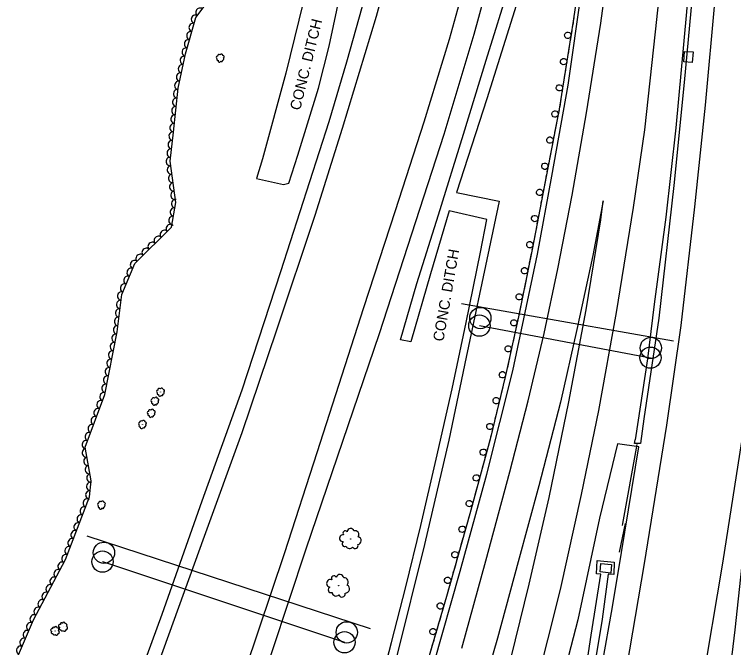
# Model space of a CAD drawing. Extents: x 1722896 to 1754269, y 648279 to 666297.
# Drawn here: x 1753628.3 to 1753966.1, y 654985.9 to 655283.3 of the extents above; entities that cross this region are included whole.
import ezdxf

# ---------------------------------------------------------------- set-up
doc = ezdxf.new("R2010")
doc.units = 0
for name, color, linetype in [('DESIGN - CENTERLINE - Proposed', 7, 'Continuous'), ('DESIGN - PUBLIC HEARING - Shapes', 7, 'Continuous'), ('DESIGN - SCRATCH - User 1', 7, 'Continuous'), ('SURVEY - CENTERLINE - Preliminary Text', 7, 'Continuous'), ('SURVEY - CONTOURS - Intermediate with optional Text', 7, 'Continuous'), ('SURVEY - DRAINAGE - Natural Features', 7, 'Continuous'), ('SURVEY - VEGETATION - Features with Text', 7, 'Continuous')]:
    doc.layers.add(name, color=color, linetype=linetype)

msp = doc.modelspace()

# ---------------------------------------------------------------- linework, layer by layer
at = {"layer": 'DESIGN - CENTERLINE - Proposed'}
for points in [[(1753761.85, 655386.96), (1753764.83, 655371.95), (1753766.85, 655345.8), (1753766.86, 655318.22), (1753764.04, 655288.86), (1753755.87, 655255.71), (1753744.79, 655215.39), (1753741.99, 655206.29), (1753754.79, 655203.35), (1753757.3, 655203.95), (1753761.49, 655217.12), (1753771.17, 655248.6), (1753776.12, 655268.39), (1753781.79, 655295.04), (1753783.84, 655312.49), (1753783.59, 655327.98), (1753782.94, 655348.71), (1753781.79, 655369.04), (1753776.82, 655395.23)], [(1753797.72, 654958.79), (1753805.47, 654988.26), (1753812.25, 655014.53), (1753819.26, 655043.2), (1753826.38, 655074.37), (1753833.97, 655107.51), (1753840.47, 655138.56), (1753847.22, 655171.69), (1753850.26, 655187.02), (1753832.58, 655190.96), (1753823.85, 655161.5), (1753814.56, 655129.48), (1753809.67, 655130.49), (1753817.35, 655156.86), (1753827.51, 655189.14), (1753839.23, 655227.06), (1753849.85, 655261.75), (1753861.38, 655298.62)], [(1753865.69, 655293.01), (1753850.23, 655243.68), (1753836.04, 655199.67), (1753856.01, 655195.53), (1753856.02, 655195.5), (1753851.35, 655173.42), (1753840.45, 655122.33), (1753832.35, 655083.39), (1753820.91, 655034.37), (1753807.92, 654982.01), (1753792.84, 654929.32), (1753777.61, 654876.99), (1753759.81, 654816.38), (1753742.33, 654754.27), (1753725.04, 654698.69), (1753704.63, 654635.4), (1753688.57, 654585.5), (1753676.41, 654546.86), (1753663.2, 654505.36), (1753646.22, 654456.37), (1753630.28, 654406.65)], [(1753894.22, 654958.61), (1753899.23, 654991.82), (1753903.78, 655020.37), (1753901.68, 655020.59), (1753902.07, 655026.88), (1753910.1, 655026.13), (1753909.85, 655020.22), (1753907.22, 655020.39), (1753904.38, 654999.26), (1753899.03, 654967.13)]]:
    msp.add_lwpolyline(points, dxfattribs=at)
at = {"layer": 'DESIGN - PUBLIC HEARING - Shapes'}
for p, q in [((1753937.97, 655129.84), (1753838.26, 655147.3)), ((1753847.22, 655140.66), (1753847.22, 655140.66)), ((1753846.75, 655137.12), (1753927.1, 655122.08)), ((1753846.78, 655137.1), (1753846.78, 655137.1)), ((1753927.29, 655126.64), (1753927.29, 655126.64)), ((1753927.14, 655122.07), (1753927.14, 655122.07)), ((1753795.54, 654994.71), (1753662.49, 655038.31)), ((1753670.44, 655030.44), (1753670.44, 655030.44)), ((1753669.72, 655026.33), (1753783.38, 654988.43)), ((1753669.75, 655026.32), (1753669.75, 655026.32)), ((1753784.48, 654993.07), (1753784.48, 654993.07)), ((1753783.41, 654988.41), (1753783.41, 654988.41))]:
    msp.add_line(p, q, dxfattribs=at)
for centre in [(1753847.18, 655140.68), (1753846.75, 655137.12), (1753927.25, 655126.65), (1753927.1, 655122.08), (1753670.4, 655030.46), (1753669.72, 655026.33), (1753784.45, 654993.09), (1753783.38, 654988.43)]:
    msp.add_circle(centre, 5, dxfattribs=at)
at = {"layer": 'DESIGN - SCRATCH - User 1'}
for points in [[(1753962.67, 655807.27), (1753961.91, 655753.87), (1753961.21, 655696.96), (1753960.32, 655656.62), (1753959.6, 655605.7), (1753958.54, 655552.41), (1753957.49, 655503.23), (1753956.16, 655455.55), (1753954.45, 655411.02), (1753951.62, 655359.8), (1753947.22, 655298.51), (1753942.94, 655251.37), (1753938.04, 655202.97), (1753930.96, 655140.7), (1753923.94, 655093.3), (1753922.39, 655081.73), (1753919.51, 655081.77), (1753919.86, 655083.46)], [(1753960.39, 655808.43), (1753959.63, 655756.93), (1753959.16, 655703.28), (1753958.23, 655644.39), (1753957.13, 655576.94), (1753955.62, 655509.98), (1753953.51, 655448.45), (1753950.99, 655390.21), (1753947.9, 655336.84), (1753944.06, 655284.46), (1753938.94, 655229.97), (1753934.29, 655188.05), (1753928.77, 655147.18), (1753925.65, 655121.61), (1753919.86, 655083.46)], [(1753895.62, 655313.43), (1753890.84, 655280.09), (1753884.24, 655238.75), (1753877.25, 655203.11), (1753871.67, 655173.68), (1753865.06, 655141.24), (1753859.06, 655113.77), (1753851.73, 655083.77), (1753842.26, 655048.79), (1753831.25, 655009.92), (1753822.75, 654980.53)], [(1753890.73, 655279.39), (1753890.35, 655277.07)], [(1753891.07, 655281.71), (1753890.84, 655280.09), (1753890.73, 655279.39)], [(1753890.1, 655275.48), (1753889.38, 655270.94)], [(1753889.12, 655269.36), (1753888.75, 655267.04)], [(1753888.75, 655267.04), (1753888.38, 655264.72)], [(1753888.13, 655263.14), (1753887.41, 655258.6)], [(1753887.15, 655257.02), (1753886.78, 655254.7)], [(1753886.78, 655254.7), (1753886.41, 655252.38)], [(1753886.16, 655250.8), (1753885.44, 655246.26)], [(1753884.81, 655242.35), (1753884.44, 655240.03)], [(1753885.18, 655244.68), (1753884.81, 655242.35)], [(1753884.18, 655238.46), (1753883.29, 655233.94)], [(1753882.99, 655232.37), (1753882.53, 655230.07)], [(1753882.53, 655230.07), (1753882.08, 655227.76)], [(1753881.77, 655226.19), (1753880.89, 655221.68)], [(1753880.58, 655220.11), (1753880.13, 655217.8)], [(1753880.13, 655217.8), (1753879.68, 655215.49)], [(1753879.37, 655213.92), (1753878.48, 655209.41)], [(1753877.72, 655205.53), (1753877.27, 655203.23)], [(1753878.17, 655207.84), (1753877.72, 655205.53)], [(1753876.97, 655201.66), (1753876.11, 655197.14)], [(1753875.81, 655195.56), (1753875.38, 655193.26)], [(1753875.38, 655193.26), (1753874.94, 655190.95)], [(1753874.64, 655189.37), (1753873.79, 655184.85)], [(1753873.05, 655180.97), (1753872.61, 655178.67)], [(1753873.49, 655183.28), (1753873.05, 655180.97)], [(1753872.31, 655177.09), (1753871.67, 655173.68), (1753871.44, 655172.58)], [(1753871.12, 655171.01), (1753870.65, 655168.71)], [(1753870.65, 655168.71), (1753870.18, 655166.4)], [(1753869.86, 655164.83), (1753868.95, 655160.33)], [(1753868.63, 655158.76), (1753868.16, 655156.46)], [(1753868.16, 655156.46), (1753867.69, 655154.16)], [(1753867.37, 655152.59), (1753866.45, 655148.08)], [(1753865.66, 655144.21), (1753865.19, 655141.91)], [(1753866.13, 655146.51), (1753865.66, 655144.21)], [(1753864.86, 655140.34), (1753863.88, 655135.85)], [(1753863.54, 655134.28), (1753863.04, 655131.99)], [(1753863.04, 655131.99), (1753862.54, 655129.69)], [(1753862.19, 655128.13), (1753861.21, 655123.64)], [(1753860.87, 655122.07), (1753860.37, 655119.78)], [(1753860.37, 655119.78), (1753859.87, 655117.48)], [(1753859.53, 655115.92), (1753859.06, 655113.77), (1753858.49, 655111.44)], [(1753857.55, 655107.6), (1753856.99, 655105.32)], [(1753858.11, 655109.88), (1753857.55, 655107.6)], [(1753856.61, 655103.76), (1753855.52, 655099.29)], [(1753855.14, 655097.74), (1753854.59, 655095.46)], [(1753854.59, 655095.46), (1753854.03, 655093.17)], [(1753853.65, 655091.62), (1753852.56, 655087.15)], [(1753851.61, 655083.32), (1753850.99, 655081.05)], [(1753852.18, 655085.6), (1753851.73, 655083.77), (1753851.61, 655083.32)], [(1753920.61, 655081.33), (1753914.02, 655044.27), (1753913.77, 655043.33)], [(1753850.57, 655079.5), (1753849.37, 655075.06)], [(1753848.95, 655073.52), (1753848.34, 655071.25)], [(1753848.34, 655071.25), (1753847.73, 655068.98)], [(1753847.31, 655067.44), (1753846.1, 655063)], [(1753845.69, 655061.45), (1753845.07, 655059.19)], [(1753845.07, 655059.19), (1753844.46, 655056.92)], [(1753844.04, 655055.37), (1753842.83, 655050.93)], [(1753842.42, 655049.39), (1753842.26, 655048.79), (1753841.78, 655047.13)], [(1753841.78, 655047.13), (1753841.14, 655044.86)], [(1753840.71, 655043.33), (1753839.45, 655038.9)], [(1753915.28, 655044.21), (1753912.43, 655030.73)], [(1753839.02, 655037.36), (1753838.38, 655035.1)], [(1753838.38, 655035.1), (1753837.74, 655032.84)], [(1753837.3, 655031.3), (1753836.05, 655026.87)], [(1753834.97, 655023.07), (1753834.33, 655020.81)], [(1753835.61, 655025.33), (1753834.97, 655023.07)], [(1753833.9, 655019.27), (1753832.64, 655014.84)], [(1753832.21, 655013.31), (1753831.57, 655011.04)], [(1753831.57, 655011.04), (1753831.25, 655009.92), (1753830.92, 655008.79)], [(1753830.48, 655007.25), (1753829.2, 655002.83)], [(1753828.1, 654999.04), (1753827.45, 654996.78)], [(1753828.75, 655001.29), (1753828.1, 654999.04)], [(1753827, 654995.24), (1753825.72, 654990.82)], [(1753825.28, 654989.29), (1753824.62, 654987.03)], [(1753824.62, 654987.03), (1753823.97, 654984.77)]]:
    msp.add_lwpolyline(points, dxfattribs=at)
for centre, start, end in [((1753888.26, 655273.47), 104.1885, 104.1787), ((1753886.29, 655261.13), 104.1885, 104.1787), ((1753884.32, 655248.79), 104.1885, 104.1787), ((1753882.27, 655236.51), 102.163, 102.1532), ((1753879.86, 655224.24), 102.163, 102.1532), ((1753877.46, 655211.98), 102.163, 102.1532), ((1753875.07, 655199.7), 102.5275, 102.5176), ((1753872.74, 655187.42), 102.5275, 102.5176), ((1753870.42, 655175.13), 102.5275, 102.5176), ((1753867.94, 655162.9), 101.7438, 101.7339), ((1753865.44, 655150.65), 101.7438, 101.7339), ((1753862.91, 655138.44), 100.9437, 100.9338), ((1753860.24, 655126.22), 100.9437, 100.9338), ((1753857.58, 655114.05), 99.535, 99.5252), ((1753854.62, 655101.9), 99.535, 99.5252), ((1753851.65, 655089.76), 99.535, 99.5252), ((1753848.53, 655077.7), 98.1024, 98.0926), ((1753845.26, 655065.63), 98.1024, 98.0926), ((1753842, 655053.57), 98.1024, 98.0926), ((1753838.64, 655041.54), 97.4509, 97.4411), ((1753835.24, 655029.52), 97.4509, 97.4411), ((1753831.83, 655017.49), 97.4509, 97.4411), ((1753828.4, 655005.48), 97.1245, 97.1146), ((1753824.93, 654993.47), 97.1245, 97.1146)]:
    msp.add_arc(centre, 1.5, start, end, dxfattribs=at)
at = {"layer": 'SURVEY - CENTERLINE - Preliminary Text'}
for p, q in [((1753911.65, 655081.64), (1753903.13, 655046.67)), ((1753921.55, 655080.24), (1753911.65, 655081.64)), ((1753913.5, 655030.53), (1753921.55, 655080.24)), ((1753903.13, 655046.67), (1753892.97, 654998.92)), ((1753909.31, 655005.13), (1753913.5, 655030.53)), ((1753894, 654919.78), (1753909.31, 655005.13)), ((1753892.97, 654998.92), (1753881.25, 654954.45))]:
    msp.add_line(p, q, dxfattribs=at)
for points in [[(1753907.56, 655630.58), (1753897.62, 655540.35), (1753887.97, 655467.46), (1753876.99, 655404.7), (1753859.61, 655330.46), (1753844.19, 655273.76), (1753830.08, 655226.8), (1753799.74, 655133.35), (1753765.15, 655032.08), (1753733.21, 654935.79), (1753692.25, 654810.03), (1753676.79, 654761.41), (1753655.27, 654695.65), (1753635.55, 654633.87), (1753614.74, 654571.38), (1753560.35, 654370.93), (1753550.99, 654314.54), (1753550.98, 654314.29)], [(1753999, 655365.49), (1753994.19, 655303.59), (1753989.42, 655245.38), (1753983.92, 655188.03), (1753977.56, 655136.68), (1753969.81, 655082.72), (1753960.87, 655025.6), (1753950.98, 654967.06), (1753939.93, 654905.23), (1753929.21, 654848.58), (1753918.56, 654791.23), (1753906.15, 654735.86), (1753895.48, 654687.27), (1753884.09, 654634.31), (1753870.24, 654578.71), (1753851.52, 654502), (1753835.96, 654438.29), (1753820.5, 654381.14)], [(1753638.87, 654389.35), (1753654.15, 654435.28), (1753666.04, 654469.32), (1753679.06, 654510.49), (1753697.53, 654566.58), (1753711.47, 654612.58), (1753725.52, 654655.18), (1753740.1, 654701.2), (1753752.24, 654738.7), (1753764.6, 654778.06), (1753781.06, 654830.45), (1753798, 654886.12), (1753811.93, 654931.99), (1753825.38, 654978.32), (1753837.76, 655021.83), (1753850.18, 655067.37), (1753862.42, 655115.87), (1753874.1, 655170.65), (1753880.71, 655207.3), (1753888.39, 655250.11), (1753894.62, 655294.16), (1753900.67, 655341), (1753900.89, 655353.33)], [(1753486.13, 654404.04), (1753505.53, 654455.42), (1753521.61, 654499.9), (1753538.67, 654545.64), (1753554.5, 654589.79), (1753570.27, 654633.28), (1753584.45, 654671.31), (1753595.64, 654701.71), (1753610.77, 654744.43), (1753626.43, 654788.69), (1753641.53, 654828.92), (1753660.88, 654882.12), (1753678.75, 654930.9), (1753696.15, 654978.92), (1753717.67, 655038.29), (1753735.29, 655086.93), (1753751.57, 655135.18), (1753769.63, 655188.96), (1753782.47, 655229.89), (1753798.43, 655282.46), (1753810.7, 655327.14)], [(1753845.87, 655319.54), (1753832.52, 655271.49), (1753820.57, 655232.64), (1753807.19, 655191.02), (1753792.37, 655145.5), (1753770.37, 655077.36), (1753755.23, 655030.45), (1753736.69, 654975.42), (1753720.85, 654926.42), (1753703.43, 654873.49), (1753686.44, 654820.68), (1753673.13, 654778.88), (1753656.55, 654727.74), (1753639, 654674.77), (1753624.18, 654629.08), (1753608.95, 654582.73), (1753591.09, 654526.1), (1753576.5, 654475.86), (1753564.92, 654430.19), (1753554.6, 654384.72)], [(1753838.46, 654985.6), (1753849.82, 655026.65), (1753860.99, 655068.55), (1753869.57, 655101.87), (1753877.12, 655133.49), (1753883.52, 655163.72), (1753890.25, 655198.46), (1753897.09, 655237.1), (1753903.74, 655279.14), (1753909.17, 655318.4)], [(1753716.97, 654392.9), (1753731.58, 654446.71), (1753744.6, 654495.32), (1753758.43, 654545.91), (1753771.85, 654595.51), (1753786.24, 654648.52), (1753801.02, 654703.23), (1753816.33, 654758.39), (1753831.56, 654814.06), (1753845.42, 654864.32), (1753858.92, 654912.41), (1753872.95, 654966.02), (1753884.83, 655013.24), (1753894.74, 655057.75), (1753902.76, 655097.35), (1753911.16, 655143.26), (1753919.1, 655192.52), (1753924.37, 655229.11), (1753929.43, 655275.05), (1753933.2, 655310.09)], [(1753880.98, 654396.75), (1753888.4, 654443.17), (1753895.64, 654488.35), (1753902.66, 654533.32), (1753909.15, 654578.41), (1753915.99, 654622.76), (1753923.06, 654669.48), (1753928.68, 654703.6), (1753935.21, 654743.85), (1753940.38, 654779.02), (1753946.44, 654821.05), (1753951.85, 654865.08), (1753957.16, 654909.42), (1753962.4, 654956.55), (1753966.79, 654994.21), (1753971.1, 655033.51), (1753975.94, 655075.03), (1753980.55, 655121.04), (1753985.32, 655169.66), (1753992.8, 655256.47), (1753996.16, 655300.11)], [(1753794.53, 655297.08), (1753784.29, 655260.81), (1753775.97, 655232.81), (1753753.34, 655162.45), (1753735.21, 655106.86), (1753716.45, 655054.75), (1753697.54, 655001.54), (1753678.15, 654948.42), (1753658.78, 654894.59), (1753639.31, 654844), (1753618.06, 654784.08), (1753599.82, 654733.5), (1753583.52, 654688.83), (1753563.58, 654634.07), (1753543.16, 654578.51), (1753522.29, 654523.23), (1753501.77, 654465.46), (1753482.67, 654413.9), (1753458.55, 654352.07)], [(1753787.82, 654397.4), (1753804.87, 654462.71), (1753819.91, 654523.37), (1753834.46, 654584.66), (1753847.63, 654638.59), (1753861.81, 654699.97), (1753873.87, 654755.34), (1753884.69, 654806.38), (1753895.12, 654859.97), (1753905.47, 654918.12), (1753914.52, 654968.24), (1753924.21, 655025.35), (1753934.84, 655090.31), (1753941.46, 655137.15), (1753948, 655192.94), (1753953.01, 655240.59), (1753957.5, 655290.66)], [(1753857.32, 654963.4), (1753870.12, 655015.71), (1753879.44, 655056.39), (1753888.68, 655101.34), (1753896.96, 655144.61), (1753903.73, 655186.73), (1753904.9, 655195.74), (1753899.99, 655170.09), (1753892.55, 655135.35), (1753884.78, 655101.13), (1753874.59, 655061.84), (1753864.91, 655026.23), (1753855.18, 654990.39), (1753843.09, 654948.16)]]:
    msp.add_lwpolyline(points, dxfattribs=at)
at = {"layer": 'SURVEY - DRAINAGE - Natural Features'}
for p, q in [((1753944.91, 655263.28), (1753944.91, 655263.28)), ((1753906.14, 655023.18), (1753906.14, 655023.18))]:
    msp.add_line(p, q, dxfattribs=at)
for points in [[(1753946.71, 655260.63), (1753942.72, 655260.94), (1753943.1, 655265.92), (1753947.09, 655265.62), (1753946.71, 655260.63)], [(1753903.45, 655021.44), (1753903.85, 655025.42), (1753908.83, 655024.92), (1753908.42, 655020.94), (1753903.45, 655021.44)]]:
    msp.add_lwpolyline(points, dxfattribs=at)
at = {"layer": 'SURVEY - VEGETATION - Features with Text'}
msp.add_lwpolyline([(1753628.92, 654979.32), (1753637.29, 654998.96), (1753652.37, 655027.34), (1753663.57, 655056.67), (1753664.43, 655064.22), (1753661.59, 655080.03), (1753670.74, 655104.8), (1753676.6, 655134.22), (1753678.74, 655151.77), (1753684.91, 655166.36), (1753702.13, 655183.37), (1753704.14, 655194.9), (1753701.45, 655214.31), (1753703.05, 655228.04), (1753705.2, 655248.69), (1753708.78, 655264.83), (1753713.55, 655281.85), (1753725.27, 655297.44)], dxfattribs=at)
for centre, radius in [((1753725.04, 655262.87), 0.022), ((1753697.01, 655105.98), 0.022), ((1753694.29, 655101.68), 0.022), ((1753692.59, 655096.03), 0.022), ((1753688.47, 655090.77), 0.022), ((1753669.22, 655052.93), 0.022), ((1753786.31, 655036.97), 0.0569), ((1753780.6, 655015), 0.0624), ((1753651.27, 654995.71), 0.025), ((1753647.5, 654993.74), 0.0239)]:
    msp.add_circle(centre, radius, dxfattribs=at)
for centre, radius, start, end in [((1753723.8, 655263.09), 0.631, 97.6267, 254.4156), ((1753723.85, 655262.1), 0.433, 119.7428, 298.4885), ((1753724.44, 655263.77), 0.719, 46.6794, 184.2037), ((1753725.57, 655263.97), 0.714, 357.5753, 153.4137), ((1753726.07, 655262.45), 0.679, 277.6692, 44.5149), ((1753726.4, 655263.43), 0.527, 287.8282, 102.8284), ((1753724.65, 655261.51), 0.629, 159.7635, 353.1832), ((1753725.71, 655261.61), 0.479, 202.3822, 19.7013), ((1753695.77, 655106.2), 0.631, 97.6267, 254.4156), ((1753696.4, 655106.88), 0.719, 46.6794, 184.2037), ((1753697.53, 655107.09), 0.714, 357.5753, 153.4137), ((1753698.36, 655106.54), 0.527, 287.8282, 102.8284), ((1753693.68, 655102.58), 0.719, 46.6794, 184.2037), ((1753694.81, 655102.78), 0.714, 357.5753, 153.4137), ((1753695.81, 655105.22), 0.433, 119.7428, 298.4885), ((1753696.61, 655104.62), 0.629, 159.7635, 353.1832), ((1753697.68, 655104.73), 0.479, 202.3822, 19.7013), ((1753698.04, 655105.56), 0.679, 277.6692, 44.5149), ((1753693.05, 655101.9), 0.631, 97.6267, 254.4156), ((1753693.09, 655100.92), 0.433, 119.7428, 298.4885), ((1753693.89, 655100.32), 0.629, 159.7635, 353.1832), ((1753694.96, 655100.43), 0.479, 202.3822, 19.7013), ((1753695.32, 655101.26), 0.679, 277.6692, 44.5149), ((1753695.64, 655102.24), 0.527, 287.8282, 102.8284), ((1753691.35, 655096.25), 0.631, 97.6267, 254.4156), ((1753691.98, 655096.93), 0.719, 46.6794, 184.2037), ((1753693.12, 655097.13), 0.714, 357.5753, 153.4137), ((1753693.95, 655096.59), 0.527, 287.8282, 102.8284), ((1753691.4, 655095.27), 0.433, 119.7428, 298.4885), ((1753692.2, 655094.67), 0.629, 159.7635, 353.1832), ((1753693.26, 655094.78), 0.479, 202.3822, 19.7013), ((1753693.62, 655095.61), 0.679, 277.6692, 44.5149), ((1753687.23, 655091), 0.631, 97.6267, 254.4156), ((1753687.27, 655090.01), 0.433, 119.7428, 298.4885), ((1753687.86, 655091.67), 0.719, 46.6794, 184.2037), ((1753688.99, 655091.88), 0.714, 357.5753, 153.4137), ((1753689.14, 655089.52), 0.479, 202.3822, 19.7013), ((1753689.5, 655090.36), 0.679, 277.6692, 44.5149), ((1753689.82, 655091.33), 0.527, 287.8282, 102.8284), ((1753688.07, 655089.41), 0.629, 159.7635, 353.1832), ((1753667.98, 655053.15), 0.631, 97.6267, 254.4156), ((1753668.03, 655052.17), 0.433, 119.7428, 298.4885), ((1753668.61, 655053.83), 0.719, 46.6794, 184.2037), ((1753669.74, 655054.03), 0.714, 357.5753, 153.4137), ((1753670.25, 655052.51), 0.679, 277.6692, 44.5149), ((1753670.57, 655053.49), 0.527, 287.8282, 102.8284), ((1753668.82, 655051.57), 0.629, 159.7635, 353.1832), ((1753669.89, 655051.68), 0.479, 202.3822, 19.7013), ((1753783.79, 655039.62), 1.12, 40.8012, 219.5468), ((1753786.26, 655040.23), 1.63, 18.685, 175.4739), ((1753788.29, 655038.96), 1.86, 327.7378, 105.262), ((1753782.66, 655037.31), 1.63, 80.8219, 274.2415), ((1753783.47, 655034.65), 1.24, 123.4405, 300.7597), ((1753789.37, 655036.19), 1.85, 278.6336, 74.4721), ((1753785.76, 655034.15), 1.75, 198.7276, 325.5732), ((1753788.4, 655033.81), 1.36, 208.8865, 23.8868), ((1753778.45, 655018.39), 1.23, 29.7418, 208.4874), ((1753781.24, 655018.51), 1.79, 7.6256, 164.4145), ((1753783.16, 655016.72), 2.04, 316.6784, 94.2026), ((1753776.75, 655016.13), 1.78, 69.7625, 263.1822), ((1753783.73, 655013.52), 2.02, 267.5742, 63.4127), ((1753777.06, 655013.1), 1.36, 112.3811, 289.7003), ((1753779.42, 655012.08), 1.92, 187.6682, 314.5138), ((1753782.19, 655011.16), 1.49, 197.8271, 12.8274), ((1753646.68, 654995.04), 0.47, 29.7484, 208.494), ((1753647.75, 654995.09), 0.685, 7.6322, 164.4211), ((1753648.48, 654994.4), 0.781, 316.6849, 94.2092), ((1753649.73, 654996.16), 0.714, 69.7627, 263.1824), ((1753649.85, 654994.95), 0.543, 112.3814, 289.7006), ((1753650.41, 654997.06), 0.491, 29.7421, 208.4877), ((1753651.53, 654997.12), 0.716, 7.6259, 164.4148), ((1753652.29, 654996.4), 0.815, 316.6786, 94.2029), ((1753652.53, 654995.12), 0.81, 267.5745, 63.413), ((1753646.03, 654994.17), 0.684, 69.769, 263.1887), ((1753646.15, 654993.01), 0.52, 112.3877, 289.7069), ((1753647.05, 654992.62), 0.737, 187.6748, 314.5204), ((1753648.11, 654992.27), 0.572, 197.8337, 12.834), ((1753648.7, 654993.17), 0.776, 267.5808, 63.4193), ((1753650.8, 654994.54), 0.77, 187.6685, 314.5141), ((1753651.91, 654994.17), 0.597, 197.8274, 12.8276)]:
    msp.add_arc(centre, radius, start, end, dxfattribs=at)
for centre, major_axis in [((1753715.41, 655284.32), (1.2, 1.6)), ((1753713.31, 655280.98), (0.54, 1.93)), ((1753712.23, 655277.12), (0.54, 1.93)), ((1753711.15, 655273.27), (0.54, 1.93)), ((1753710.06, 655269.42), (0.54, 1.93)), ((1753708.98, 655265.57), (0.54, 1.93)), ((1753708.08, 655261.68), (0.43, 1.95)), ((1753707.21, 655257.77), (0.43, 1.95)), ((1753706.35, 655253.87), (0.43, 1.95)), ((1753705.48, 655249.96), (0.43, 1.95)), ((1753704.92, 655246.01), (0.21, 1.99)), ((1753704.5, 655242.03), (0.21, 1.99)), ((1753704.09, 655238.05), (0.21, 1.99)), ((1753703.68, 655234.07), (0.21, 1.99)), ((1753703.26, 655230.09), (0.21, 1.99)), ((1753702.82, 655226.12), (0.23, 1.99)), ((1753702.36, 655222.14), (0.23, 1.99)), ((1753701.9, 655218.17), (0.23, 1.99)), ((1753701.46, 655214.2), (-0.27, 1.98)), ((1753702.01, 655210.24), (-0.27, 1.98)), ((1753702.56, 655206.27), (-0.27, 1.98)), ((1753703.11, 655202.31), (-0.27, 1.98)), ((1753703.66, 655198.35), (-0.27, 1.98)), ((1753704.05, 655194.39), (0.34, 1.97)), ((1753703.36, 655190.45), (0.34, 1.97)), ((1753702.68, 655186.51), (0.34, 1.97)), ((1753701.55, 655182.8), (1.42, 1.41)), ((1753698.7, 655179.99), (1.42, 1.41)), ((1753695.86, 655177.18), (1.42, 1.41)), ((1753693.01, 655174.36), (1.42, 1.41)), ((1753687.32, 655168.74), (1.42, 1.41)), ((1753690.17, 655171.55), (1.42, 1.41)), ((1753684.67, 655165.8), (0.78, 1.84)), ((1753683.11, 655162.11), (0.78, 1.84)), ((1753681.56, 655158.43), (0.78, 1.84)), ((1753680, 655154.74), (0.78, 1.84)), ((1753678.65, 655151), (0.24, 1.99)), ((1753678.17, 655147.03), (0.24, 1.99)), ((1753677.68, 655143.06), (0.24, 1.99)), ((1753677.2, 655139.09), (0.24, 1.99)), ((1753676.71, 655135.12), (0.24, 1.99)), ((1753676, 655131.19), (0.39, 1.96)), ((1753675.22, 655127.26), (0.39, 1.96)), ((1753674.44, 655123.34), (0.39, 1.96)), ((1753673.66, 655119.42), (0.39, 1.96)), ((1753672.87, 655115.5), (0.39, 1.96)), ((1753672.09, 655111.57), (0.39, 1.96)), ((1753671.31, 655107.65), (0.39, 1.96)), ((1753670.37, 655103.77), (0.69, 1.88)), ((1753668.98, 655100.02), (0.69, 1.88)), ((1753667.59, 655096.27), (0.69, 1.88)), ((1753666.21, 655092.52), (0.69, 1.88)), ((1753664.82, 655088.77), (0.69, 1.88)), ((1753663.43, 655085.01), (0.69, 1.88)), ((1753662.05, 655081.26), (0.69, 1.88)), ((1753662.07, 655077.38), (-0.35, 1.97)), ((1753662.77, 655073.45), (-0.35, 1.97)), ((1753663.48, 655069.51), (-0.35, 1.97)), ((1753664.19, 655065.57), (-0.35, 1.97)), ((1753664.13, 655061.61), (0.22, 1.99)), ((1753663.68, 655057.64), (0.22, 1.99)), ((1753662.49, 655053.84), (0.71, 1.87)), ((1753661.07, 655050.11), (0.71, 1.87)), ((1753659.64, 655046.37), (0.71, 1.87)), ((1753658.21, 655042.63), (0.71, 1.87)), ((1753656.78, 655038.9), (0.71, 1.87)), ((1753655.35, 655035.16), (0.71, 1.87)), ((1753653.93, 655031.42), (0.71, 1.87)), ((1753652.5, 655027.69), (0.71, 1.87)), ((1753650.66, 655024.14), (0.94, 1.77)), ((1753648.79, 655020.6), (0.94, 1.77)), ((1753646.91, 655017.07), (0.94, 1.77)), ((1753645.04, 655013.54), (0.94, 1.77)), ((1753643.16, 655010), (0.94, 1.77)), ((1753641.28, 655006.47), (0.94, 1.77)), ((1753639.41, 655002.94), (0.94, 1.77)), ((1753637.53, 654999.41), (0.94, 1.77)), ((1753635.92, 654995.75), (0.78, 1.84)), ((1753634.35, 654992.07), (0.78, 1.84)), ((1753632.78, 654988.39), (0.78, 1.84)), ((1753631.21, 654984.71), (0.78, 1.84))]:
    msp.add_ellipse(centre, major_axis=major_axis, ratio=0.940188, start_param=0, end_param=3.141593, dxfattribs=at)

# ---------------------------------------------------------------- texts
at = {"layer": 'SURVEY - CONTOURS - Intermediate with optional Text'}
for rotation, p in [(76.2055, (1753762.51, 655237.9)), (80.1811, (1753829.82, 655129.42))]:
    msp.add_text('CONC. DITCH', height=5, rotation=rotation, dxfattribs=at).set_placement(p)

doc.saveas('drawing.dxf')
